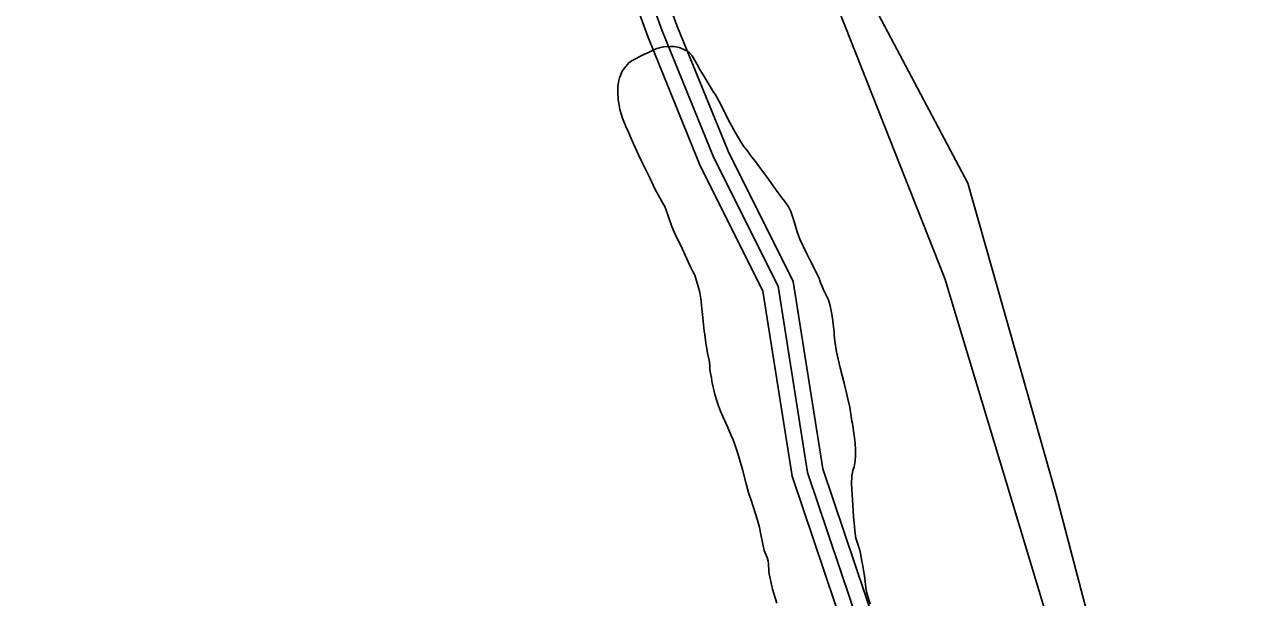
# Model space of a CAD drawing. Extents: x 3177385 to 3215275, y 903885 to 929304.
# Drawn here: x 3182103 to 3183284, y 920254 to 920803 of the extents above; entities that cross this region are included whole.
import ezdxf

# ---------------------------------------------------------------- set-up
doc = ezdxf.new("R2010")
doc.units = 0
for name, color, linetype in [('V-ROAD-CNTR', 7, 'Continuous'), ('V-SITE-VEGE', 7, 'Continuous'), ('V-TOPO-BNDY', 7, 'Continuous'), ('V-TOPO-SHOR', 7, 'Continuous')]:
    doc.layers.add(name, color=color, linetype=linetype)

msp = doc.modelspace()

# ---------------------------------------------------------------- linework, layer by layer
at = {"layer": 'V-ROAD-CNTR'}
for points in [[(3183208.9, 919384.6), (3183174.5, 919504.6), (3183120.4, 919603.6), (3183049.3, 919699.9), (3183002.6, 919878), (3182957.9, 920039.4), (3182904.2, 920221.2), (3182852.8, 920373.7), (3182824.5, 920552.2), (3182763, 920675.2), (3182713.7, 920796.7), (3182646.9, 920980.2), (3182597.5, 921144.9), (3182535.2, 921270.8), (3182454.1, 921471.7), (3182395.2, 921639.8), (3182330, 921823.3), (3182252.4, 922007.8), (3182187.5, 922159.3), (3182127.6, 922235.9)], [(3183218.3, 919406.1), (3183188.4, 919510.4), (3183133.1, 919611.6), (3183063, 919706.5), (3183017, 919881.9), (3182972.3, 920043.5), (3182918.6, 920225.7), (3182867.4, 920377.3), (3182838.9, 920556.8), (3182776.7, 920681.4), (3182727.7, 920802), (3182661.1, 920985), (3182611.5, 921150.4), (3182548.8, 921277), (3182468.1, 921477), (3182409.3, 921644.8), (3182344, 921828.8), (3182266.2, 922013.7), (3182200.5, 922167), (3182139.6, 922244.9)], [(3183191.2, 919391.7), (3183160.5, 919498.9), (3183107.7, 919595.5), (3183035.5, 919693.3), (3182988.1, 919874.1), (3182943.4, 920035.3), (3182889.9, 920216.7), (3182838.2, 920370.1), (3182810, 920547.5), (3182749.3, 920669), (3182699.7, 920791.3), (3182632.6, 920975.5), (3182583.5, 921139.4), (3182521.5, 921264.7), (3182440.1, 921466.4), (3182381.1, 921634.8), (3182316, 921817.9), (3182238.5, 922002), (3182174.5, 922151.6), (3182115.6, 922226.9)]]:
    msp.add_lwpolyline(points, dxfattribs=at)
at = {"layer": 'V-SITE-VEGE'}
for p, q in [((3182684.8, 920768.4), (3182695.9, 920774)), ((3182695.9, 920774), (3182699.9, 920775.8)), ((3182699.9, 920775.8), (3182704.2, 920778)), ((3182704.2, 920778), (3182708.5, 920779.8)), ((3182708.5, 920779.8), (3182710.9, 920780.6)), ((3182710.9, 920780.6), (3182713.3, 920781.2)), ((3182713.3, 920781.2), (3182715.3, 920781.6)), ((3182715.3, 920781.6), (3182721.7, 920781.8)), ((3182721.7, 920781.8), (3182725.1, 920781.8)), ((3182725.1, 920781.8), (3182728.2, 920781.3)), ((3182728.2, 920781.3), (3182730.3, 920780.8)), ((3182730.3, 920780.8), (3182735.7, 920778.4)), ((3182735.7, 920778.4), (3182737.7, 920777.2)), ((3182737.7, 920777.2), (3182739.6, 920775.7)), ((3182739.6, 920775.7), (3182742.2, 920772.9)), ((3182742.2, 920772.9), (3182743.7, 920770.6)), ((3182675.3, 920758.3), (3182677.5, 920761.1)), ((3182677.5, 920761.1), (3182681.7, 920766.1)), ((3182681.7, 920766.1), (3182684.8, 920768.4)), ((3182743.7, 920770.6), (3182748, 920763)), ((3182748, 920763), (3182749.1, 920760.8)), ((3182749.1, 920760.8), (3182752.9, 920754.7)), ((3182671.6, 920747.2), (3182672, 920749.3)), ((3182672, 920749.3), (3182672.7, 920751.7)), ((3182672.7, 920751.7), (3182673.6, 920754.1)), ((3182673.6, 920754.1), (3182675.3, 920758.3)), ((3182752.9, 920754.7), (3182762.4, 920738.8)), ((3182671, 920741), (3182671.2, 920744.1)), ((3182671.1, 920737.7), (3182671, 920741)), ((3182671.5, 920731), (3182671.1, 920737.7)), ((3182671.2, 920744.1), (3182671.6, 920747.2)), ((3182762.4, 920738.8), (3182764.5, 920735.6)), ((3182673.1, 920721.5), (3182671.5, 920731)), ((3182764.5, 920735.6), (3182766.3, 920732.5)), ((3182766.3, 920732.5), (3182768.3, 920729)), ((3182768.3, 920729), (3182771, 920723.6)), ((3182674.6, 920716.4), (3182673.1, 920721.5)), ((3182675.6, 920713.3), (3182674.6, 920716.4)), ((3182678.7, 920705.1), (3182675.6, 920713.3)), ((3182771, 920723.6), (3182772.2, 920720.9)), ((3182772.2, 920720.9), (3182778.7, 920708.3)), ((3182681.2, 920699.7), (3182678.7, 920705.1)), ((3182778.7, 920708.3), (3182783.9, 920699.1)), ((3182684, 920693.8), (3182681.2, 920699.7)), ((3182686.2, 920688.7), (3182684, 920693.8)), ((3182783.9, 920699.1), (3182791.5, 920686.4)), ((3182691, 920678.1), (3182686.2, 920688.7)), ((3182694.8, 920670), (3182691, 920678.1)), ((3182791.5, 920686.4), (3182794.9, 920682.1)), ((3182794.9, 920682.1), (3182799.4, 920675.9)), ((3182699.9, 920659.8), (3182694.8, 920670)), ((3182799.4, 920675.9), (3182802.8, 920671.7)), ((3182802.8, 920671.7), (3182805.3, 920668.5)), ((3182805.3, 920668.5), (3182813.5, 920657.2)), ((3182701.6, 920655.9), (3182699.9, 920659.8)), ((3182706.4, 920645.4), (3182701.6, 920655.9)), ((3182813.5, 920657.2), (3182816.1, 920653.9)), ((3182714.6, 920631.1), (3182706.4, 920645.4)), ((3182816.1, 920653.9), (3182822.1, 920645)), ((3182822.1, 920645), (3182828.3, 920636.8)), ((3182716, 920628.6), (3182714.6, 920631.1)), ((3182828.3, 920636.8), (3182831.1, 920633.3)), ((3182831.1, 920633.3), (3182834.5, 920628.2)), ((3182717.1, 920626), (3182716, 920628.6)), ((3182722.8, 920609.3), (3182717.1, 920626)), ((3182834.5, 920628.2), (3182836.7, 920623.9)), ((3182836.7, 920623.9), (3182838.5, 920619)), ((3182838.5, 920619), (3182839.8, 920615)), ((3182725.3, 920603.2), (3182722.8, 920609.3)), ((3182839.8, 920615), (3182842.9, 920604.3)), ((3182732.6, 920588.2), (3182725.3, 920603.2)), ((3182842.9, 920604.3), (3182845.5, 920597.2)), ((3182845.5, 920597.2), (3182852.4, 920582.5)), ((3182740, 920571.9), (3182732.6, 920588.2)), ((3182743.4, 920565.7), (3182740, 920571.9)), ((3182852.4, 920582.5), (3182854.8, 920578.2)), ((3182854.8, 920578.2), (3182864, 920559.8)), ((3182744.8, 920562.7), (3182743.4, 920565.7)), ((3182748.1, 920551.9), (3182744.8, 920562.7)), ((3182864, 920559.8), (3182865.6, 920554.6)), ((3182749.5, 920546.1), (3182748.1, 920551.9)), ((3182865.6, 920554.6), (3182866.8, 920552.1)), ((3182866.8, 920552.1), (3182868.2, 920548.8)), ((3182868.2, 920548.8), (3182871.9, 920541.1)), ((3182750.7, 920540.4), (3182749.5, 920546.1)), ((3182751.5, 920530.7), (3182750.7, 920540.4)), ((3182871.9, 920541.1), (3182872.7, 920539)), ((3182872.7, 920539), (3182874.3, 920533.5)), ((3182752.1, 920525.1), (3182751.5, 920530.7)), ((3182753.9, 920509), (3182752.1, 920525.1)), ((3182874.3, 920533.5), (3182876, 920525.3)), ((3182876, 920525.3), (3182877, 920518.9)), ((3182877, 920518.9), (3182878.2, 920507.7)), ((3182754.4, 920505.8), (3182753.9, 920509)), ((3182755.3, 920497.7), (3182754.4, 920505.8)), ((3182878.2, 920507.7), (3182878.3, 920505.3)), ((3182878.3, 920505.3), (3182878.9, 920499.7)), ((3182756.2, 920492.4), (3182755.3, 920497.7)), ((3182757.1, 920488), (3182756.2, 920492.4)), ((3182878.9, 920499.7), (3182880.6, 920489.3)), ((3182880.6, 920489.3), (3182883.9, 920474)), ((3182758.4, 920482.7), (3182757.1, 920488)), ((3182758.9, 920479.7), (3182758.4, 920482.7)), ((3182759.3, 920474.9), (3182758.9, 920479.7)), ((3182759.3, 920471.7), (3182759.3, 920474.9)), ((3182760.7, 920464.5), (3182759.3, 920471.7)), ((3182883.9, 920474), (3182887.7, 920459.3)), ((3182761.2, 920461.2), (3182760.7, 920464.5)), ((3182764.1, 920448.4), (3182761.2, 920461.2)), ((3182887.7, 920459.3), (3182890.6, 920447.1)), ((3182766.1, 920441.5), (3182764.1, 920448.4)), ((3182767.4, 920437.6), (3182766.1, 920441.5)), ((3182890.6, 920447.1), (3182891.4, 920444.4)), ((3182891.4, 920444.4), (3182893.4, 920436.3)), ((3182769.4, 920432.5), (3182767.4, 920437.6)), ((3182771.6, 920427.3), (3182769.4, 920432.5)), ((3182893.4, 920436.3), (3182895.3, 920422.9)), ((3182776.5, 920416.7), (3182771.6, 920427.3)), ((3182895.3, 920422.9), (3182895.9, 920420.7)), ((3182895.9, 920420.7), (3182897.6, 920406.9)), ((3182779.6, 920409.2), (3182776.5, 920416.7)), ((3182781.4, 920405.1), (3182779.6, 920409.2)), ((3182897.6, 920406.9), (3182898.5, 920401.4)), ((3182783.3, 920400.6), (3182781.4, 920405.1)), ((3182786.5, 920391), (3182783.3, 920400.6)), ((3182898.5, 920401.4), (3182898.8, 920395.9)), ((3182898.8, 920395.9), (3182898.7, 920390)), ((3182790.4, 920376.7), (3182786.5, 920391)), ((3182898.4, 920384.9), (3182897.5, 920379.3)), ((3182898.7, 920390), (3182898.4, 920384.9)), ((3182794, 920363), (3182790.4, 920376.7)), ((3182896.3, 920375.6), (3182895.1, 920370.5)), ((3182897.5, 920379.3), (3182896.3, 920375.6)), ((3182796.7, 920353.2), (3182794, 920363)), ((3182895.1, 920370.5), (3182895, 920362.7)), ((3182895, 920362.7), (3182895.8, 920348)), ((3182798.9, 920347.2), (3182796.7, 920353.2)), ((3182804.8, 920328.2), (3182798.9, 920347.2)), ((3182895.8, 920348), (3182896.6, 920336.9)), ((3182896.6, 920336.9), (3182896.8, 920331.4)), ((3182806.7, 920321), (3182804.8, 920328.2)), ((3182896.8, 920331.4), (3182897.8, 920322.4)), ((3182808.2, 920314.4), (3182806.7, 920321)), ((3182811.3, 920299), (3182808.2, 920314.4)), ((3182897.8, 920322.4), (3182898, 920318)), ((3182898, 920318), (3182898.9, 920310.8)), ((3182898.9, 920310.8), (3182901.4, 920304.3)), ((3182901.4, 920304.3), (3182902.7, 920299.5)), ((3182814, 920292.4), (3182811.3, 920299)), ((3182815, 920288.7), (3182814, 920292.4)), ((3182815.3, 920286.3), (3182815, 920288.7)), ((3182902.7, 920299.5), (3182903.8, 920294.7)), ((3182903.8, 920294.7), (3182904.7, 920288.5)), ((3182904.7, 920288.5), (3182905.3, 920285.8)), ((3182815.7, 920279.4), (3182815.3, 920286.3)), ((3182816, 920276.8), (3182815.7, 920279.4)), ((3182818.2, 920266.6), (3182816, 920276.8)), ((3182905.3, 920285.8), (3182906.8, 920278.2)), ((3182906.8, 920278.2), (3182907.3, 920274.7)), ((3182819.3, 920262.1), (3182818.2, 920266.6)), ((3182907.3, 920274.7), (3182908.5, 920263.7)), ((3182823.4, 920248.6), (3182819.3, 920262.1)), ((3182908.5, 920263.7), (3182909.4, 920259.6)), ((3182909.4, 920259.6), (3182912.8, 920247.5))]:
    msp.add_line(p, q, dxfattribs=at)
at = {"layer": 'V-TOPO-BNDY'}
for p, q in [((3182576.5, 921592.7), (3182984.1, 920559.6)), ((3182984.1, 920559.6), (3183217.5, 919788.1))]:
    msp.add_line(p, q, dxfattribs=at)
at = {"layer": 'V-TOPO-SHOR'}
msp.add_lwpolyline([(3183283.5, 919448.7), (3183262.3, 919554.3), (3183261, 919685.6), (3183181.2, 920008), (3183090.8, 920352.2), (3183006.2, 920650.8), (3182853.2, 920940.6), (3182749.7, 921205.9), (3182684.5, 921414.1), (3182596.4, 921619.4), (3182352.3, 922137.4), (3182108.6, 922531.6), (3181854.7, 922824.1), (3181749.6, 922980.8), (3181670.4, 923055.8), (3181629.4, 923073.7)], dxfattribs=at)

doc.saveas('drawing.dxf')
